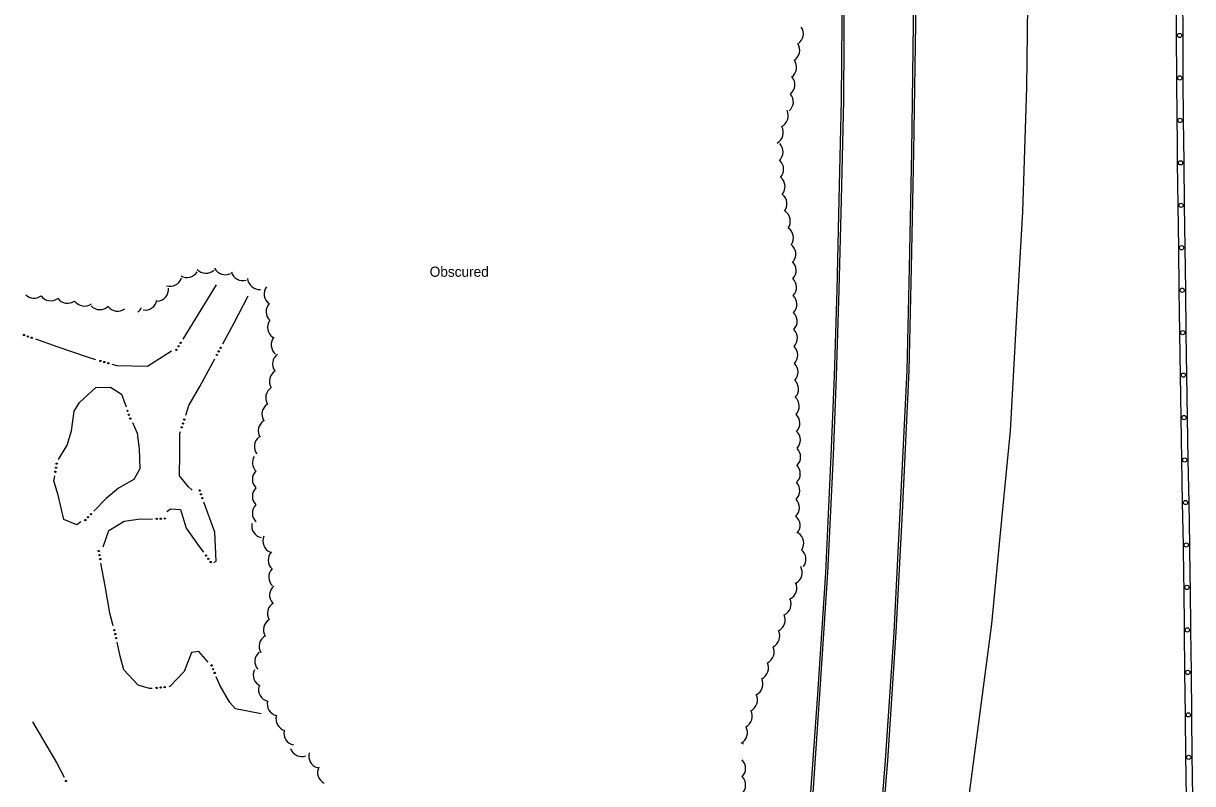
# Model space of a CAD drawing. Extents: x 2402803 to 2427059, y 6985292 to 6997652.
# Drawn here: x 2410185 to 2410735, y 6987121 to 6987479 of the extents above; entities that cross this region are included whole.
import ezdxf

# ---------------------------------------------------------------- set-up
doc = ezdxf.new("R2010")
doc.units = 0
for name, color, linetype in [('p_drainage water', 7, 'Continuous'), ('p_road - paved curb', 7, 'Continuous'), ('p_road conc barrier', 7, 'Continuous'), ('p_veg woods', 7, 'Continuous')]:
    doc.layers.add(name, color=color, linetype=linetype)

msp = doc.modelspace()

# ---------------------------------------------------------------- linework, layer by layer
at = {"layer": 'p_drainage water'}
msp.add_line((2410275.47, 6987356.29), (2410259.76, 6987330.73), dxfattribs=at)
for points in [[(2410278.57, 6987328.59), (2410283.85, 6987338.42), (2410290.52, 6987351.09)], [(2410218.84, 6987321.07), (2410214.84, 6987322.21), (2410201.04, 6987326.97), (2410190.45, 6987330.74)], [(2410254.34, 6987325.13), (2410243.14, 6987317.96), (2410228.79, 6987318.23), (2410226.53, 6987318.87)], [(2410261.1, 6987294.94), (2410262.64, 6987299.59), (2410267.78, 6987308.49), (2410274.79, 6987321.55)], [(2410211.12, 6987300.86), (2410218.74, 6987308.04), (2410225.71, 6987308.22), (2410230.92, 6987304.89), (2410233.03, 6987298.88)], [(2410201.19, 6987274.08), (2410205.31, 6987280.87), (2410207.36, 6987287.52), (2410208.57, 6987296.79), (2410211.12, 6987300.86)], [(2410235.98, 6987291.45), (2410238.24, 6987286.55), (2410239.11, 6987279.18), (2410239.42, 6987269.73)], [(2410264.12, 6987259.68), (2410262.46, 6987261.25), (2410258.16, 6987266.35), (2410258.39, 6987276.69), (2410258.28, 6987286.45), (2410258.58, 6987287.34)], [(2410211.65, 6987244.73), (2410209.83, 6987243.36), (2410203.75, 6987245.86), (2410200.97, 6987257.22), (2410199.02, 6987264.03), (2410199.41, 6987266.37)], [(2410239.42, 6987269.73), (2410236.73, 6987264.59), (2410229.37, 6987260.51), (2410223.56, 6987255.72), (2410217.84, 6987249.77)], [(2410252.25, 6987249.58), (2410253.92, 6987250.88), (2410258.7, 6987250.55), (2410261.26, 6987241.67), (2410267.46, 6987233.19), (2410269.43, 6987230.48)], [(2410274.38, 6987225.5), (2410275.45, 6987226.25), (2410274.83, 6987239.94), (2410269.65, 6987254)], [(2410222.27, 6987232.94), (2410224.84, 6987240.64), (2410232.1, 6987245.04), (2410238.76, 6987245.94), (2410245.43, 6987246.09)], [(2410226.92, 6987195.81), (2410225.43, 6987201.68), (2410223.18, 6987214.54), (2410221.2, 6987225.25)], [(2410245.23, 6987166.27), (2410244.1, 6987166.16), (2410238.72, 6987167.86), (2410231.99, 6987175.06), (2410230.15, 6987181.46), (2410228.75, 6987188.02)], [(2410271.71, 6987178.64), (2410267.26, 6987183.66), (2410263.88, 6987183.22), (2410260.36, 6987174.3), (2410253.68, 6987167.13), (2410253.19, 6987167.08)], [(2410296.67, 6987154.33), (2410284.52, 6987156.72), (2410281.94, 6987159.59), (2410277.27, 6987167.43), (2410275.51, 6987171.71)], [(2410188.96, 6987150.5), (2410200.38, 6987131.15), (2410203.81, 6987124.45)]]:
    msp.add_lwpolyline(points, dxfattribs=at)
for centre in [(2410184.94, 6987332.7), (2410186.75, 6987332.06), (2410188.56, 6987331.41), (2410257.71, 6987327.39), (2410258.72, 6987329.03), (2410277.55, 6987326.69), (2410256.71, 6987325.75), (2410275.74, 6987323.31), (2410276.64, 6987325), (2410220.91, 6987320.48), (2410222.76, 6987319.95), (2410224.61, 6987319.42), (2410233.7, 6987296.99), (2410234.33, 6987295.18), (2410234.97, 6987293.37), (2410259.21, 6987289.24), (2410259.81, 6987291.06), (2410260.42, 6987292.89), (2410200.36, 6987272.13), (2410199.73, 6987268.34), (2410200.05, 6987270.23), (2410267.63, 6987259.48), (2410268.29, 6987257.68), (2410268.95, 6987255.88), (2410213.8, 6987245.55), (2410215.13, 6987246.94), (2410216.46, 6987248.32), (2410247.43, 6987246.14), (2410249.35, 6987246.18), (2410251.27, 6987246.23), (2410220.14, 6987230.99), (2410220.49, 6987229.1), (2410270.6, 6987228.86), (2410271.73, 6987227.31), (2410220.84, 6987227.21), (2410272.86, 6987225.76), (2410227.53, 6987193.73), (2410227.93, 6987191.85), (2410228.33, 6987189.98), (2410273.28, 6987177.11), (2410274.01, 6987175.34), (2410274.75, 6987173.56), (2410249.29, 6987166.69), (2410251.2, 6987166.88), (2410247.38, 6987166.49), (2410204.72, 6987122.67)]:
    msp.add_circle(centre, 0.3, dxfattribs=at)
at = {"layer": 'p_road - paved curb'}
for points in [[(2410596.08, 6986883.54), (2410602.72, 6986926.86), (2410609.11, 6986971.67), (2410615.36, 6987018.99), (2410622.2, 6987056.65), (2410628.31, 6987102.69), (2410634.73, 6987151.34), (2410640.79, 6987196.67), (2410645.48, 6987245.84), (2410649.62, 6987287.56), (2410652.58, 6987341.94), (2410655.43, 6987390.76), (2410657.19, 6987449.28), (2410657.95, 6987501.1), (2410657.44, 6987563.37), (2410656.32, 6987619.39), (2410654.64, 6987688.74), (2410652.82, 6987755.23), (2410652.05, 6987813.44), (2410650.64, 6987862.99), (2410650.72, 6987922.21), (2410651.13, 6987976.99), (2410649.56, 6988028.61)], [(2410597.44, 6988021.02), (2410598.36, 6987977.35), (2410598.59, 6987927.46), (2410600.02, 6987874.37), (2410600.67, 6987832.84), (2410601.61, 6987776.07), (2410601.74, 6987731.61), (2410602.54, 6987672.17), (2410604.05, 6987603.09), (2410603.9, 6987539.31), (2410603.79, 6987479.4), (2410602.87, 6987418.99), (2410601.82, 6987364.31), (2410600.72, 6987315.94), (2410597.52, 6987249.14), (2410594.54, 6987192.77), (2410590.59, 6987132.4), (2410586, 6987075.17), (2410581.41, 6987016.8), (2410577, 6986961.91), (2410572.76, 6986911.48), (2410569.61, 6986878.13)], [(2410598.44, 6988021.04), (2410599.36, 6987977.36), (2410599.59, 6987927.48), (2410601.02, 6987874.39), (2410601.67, 6987832.86), (2410602.61, 6987776.08), (2410602.74, 6987731.62), (2410603.54, 6987672.19), (2410605.05, 6987603.1), (2410604.9, 6987539.31), (2410604.79, 6987479.39), (2410603.87, 6987418.97), (2410602.82, 6987364.29), (2410601.72, 6987315.9), (2410598.52, 6987249.09), (2410595.54, 6987192.71), (2410591.59, 6987132.33), (2410587, 6987075.09), (2410582.41, 6987016.72), (2410578, 6986961.83), (2410573.76, 6986911.39), (2410570.61, 6986878.04)], [(2410546.58, 6987002.6), (2410548.92, 6987032.28), (2410553.01, 6987082.39), (2410555.55, 6987117.22), (2410558.8, 6987163.61), (2410562.56, 6987220.76), (2410565.15, 6987276.04), (2410566.69, 6987313.28), (2410567.86, 6987353.95), (2410568.93, 6987396.33), (2410570.03, 6987443.39), (2410570.42, 6987499.27), (2410570.48, 6987559.05), (2410570.04, 6987605.66), (2410569.58, 6987653.35), (2410568.91, 6987705.36), (2410568.35, 6987754.89), (2410567.55, 6987802.23), (2410566.96, 6987842.27), (2410566.21, 6987888.25), (2410564.94, 6987957.54), (2410564.21, 6988020.49)], [(2410537.04, 6986879.79), (2410540.78, 6986920.59), (2410543.57, 6986961.84), (2410547.09, 6986996.28), (2410549.92, 6987032.2), (2410554.01, 6987082.31), (2410556.55, 6987117.15), (2410559.8, 6987163.54), (2410563.56, 6987220.7), (2410566.15, 6987276), (2410567.69, 6987313.24), (2410568.86, 6987353.92), (2410569.93, 6987396.31), (2410571.03, 6987443.37), (2410571.42, 6987499.27)]]:
    msp.add_lwpolyline(points, dxfattribs=at)
at = {"layer": 'p_road conc barrier'}
for p, q in [((2410727.53, 6987493.77), (2410727.67, 6987473.77)), ((2410730.53, 6987493.79), (2410730.67, 6987473.79)), ((2410727.67, 6987473.77), (2410727.8, 6987453.77)), ((2410730.67, 6987473.79), (2410730.8, 6987453.79)), ((2410727.8, 6987453.77), (2410727.94, 6987433.77)), ((2410730.8, 6987453.79), (2410730.94, 6987433.79)), ((2410728.14, 6987413.78), (2410728.4, 6987393.78)), ((2410731.14, 6987413.82), (2410731.4, 6987393.82)), ((2410728.4, 6987393.78), (2410728.66, 6987373.78)), ((2410731.4, 6987393.82), (2410731.66, 6987373.82)), ((2410728.66, 6987373.78), (2410728.92, 6987353.79)), ((2410731.66, 6987373.82), (2410731.92, 6987353.83)), ((2410728.92, 6987353.79), (2410729.19, 6987333.79)), ((2410731.92, 6987353.83), (2410732.18, 6987333.83)), ((2410729.48, 6987313.79), (2410729.82, 6987293.8)), ((2410732.48, 6987313.84), (2410732.82, 6987293.85)), ((2410729.82, 6987293.8), (2410730.15, 6987273.8)), ((2410732.82, 6987293.85), (2410733.15, 6987273.85)), ((2410730.15, 6987273.8), (2410730.49, 6987253.8)), ((2410733.15, 6987273.85), (2410733.49, 6987253.85)), ((2410730.49, 6987253.8), (2410730.82, 6987233.81)), ((2410733.49, 6987253.85), (2410733.82, 6987233.86)), ((2410731.13, 6987213.81), (2410731.36, 6987193.81)), ((2410734.13, 6987213.84), (2410734.36, 6987193.85)), ((2410731.36, 6987193.81), (2410731.58, 6987173.81)), ((2410734.36, 6987193.85), (2410734.58, 6987173.85)), ((2410731.58, 6987173.81), (2410731.81, 6987153.81)), ((2410734.58, 6987173.85), (2410734.81, 6987153.85)), ((2410731.81, 6987153.81), (2410732.03, 6987133.82)), ((2410734.81, 6987153.85), (2410735.03, 6987133.85))]:
    msp.add_line(p, q, dxfattribs=at)
for points in [[(2410727.94, 6987433.77), (2410728, 6987424.54), (2410728.14, 6987413.78)], [(2410730.94, 6987433.79), (2410731, 6987424.57), (2410731.14, 6987413.82)], [(2410729.19, 6987333.79), (2410729.32, 6987323.45), (2410729.48, 6987313.79)], [(2410732.18, 6987333.83), (2410732.32, 6987323.49), (2410732.48, 6987313.84)], [(2410730.82, 6987233.81), (2410731.08, 6987218.48), (2410731.13, 6987213.81)], [(2410733.82, 6987233.86), (2410734.08, 6987218.52), (2410734.13, 6987213.84)], [(2410732.03, 6987133.82), (2410732.12, 6987126.06), (2410732.34, 6987113.82)], [(2410735.03, 6987133.85), (2410735.12, 6987126.1), (2410735.34, 6987113.87)]]:
    msp.add_lwpolyline(points, dxfattribs=at)
for centre in [(2410729.17, 6987473.78), (2410729.3, 6987453.78), (2410729.44, 6987433.78), (2410729.64, 6987413.8), (2410729.9, 6987393.8), (2410730.16, 6987373.8), (2410730.42, 6987353.81), (2410730.68, 6987333.81), (2410730.98, 6987313.82), (2410731.32, 6987293.82), (2410731.65, 6987273.83), (2410731.99, 6987253.83), (2410732.32, 6987233.83), (2410732.63, 6987213.83), (2410732.86, 6987193.83), (2410733.08, 6987173.83), (2410733.31, 6987153.83), (2410733.53, 6987133.83)]:
    msp.add_circle(centre, 1, dxfattribs=at)
at = {"layer": 'p_veg woods'}
for centre, start, end in [((2410546.37, 6987474.58), 304.1173, 34.1173), ((2410544.62, 6987466.87), 302.7309, 32.7309), ((2410543.16, 6987458.82), 305.3964, 35.3964), ((2410542.37, 6987450.55), 309.7187, 39.7187), ((2410541.66, 6987442.6), 309.491, 39.491), ((2410539.26, 6987435.98), 295.2444, 25.2444), ((2410536.89, 6987428.02), 299.7296, 29.7296), ((2410536.78, 6987419.06), 312.5902, 42.5902), ((2410537.07, 6987410.76), 316.8673, 46.8673), ((2410537.73, 6987402.59), 319.5753, 49.5753), ((2410538.66, 6987394.53), 321.2725, 51.2725), ((2410540.21, 6987386.36), 325.6262, 55.6262), ((2410541.68, 6987378.5), 325.6262, 55.6262), ((2410542.79, 6987370.77), 322.978, 52.978), ((2410542.97, 6987363.2), 316.6838, 46.6838), ((2410261.7, 6987365.45), 238.3617, 328.3617), ((2410270.65, 6987367.42), 222.046, 312.046), ((2410279.67, 6987366.76), 207.4952, 297.4952), ((2410288.02, 6987363.98), 196.1949, 286.1949), ((2410247.37, 6987354.27), 274.8145, 4.8145), ((2410253.76, 6987361.3), 252.333, 342.333), ((2410295.85, 6987359.8), 184.3296, 274.3296), ((2410303.69, 6987352.08), 143.7943, 233.7943), ((2410543.16, 6987355.22), 316.3319, 46.3319), ((2410189.62, 6987355.71), 227.1899, 306.2561), ((2410197.52, 6987354.5), 216.2561, 306.2561), ((2410205.48, 6987353.3), 215.5599, 305.5599), ((2410213.38, 6987351.98), 215.4475, 305.4475), ((2410241.99, 6987350.1), 259.7645, 349.7645), ((2410543.31, 6987347.25), 316.0376, 46.0376), ((2410220.6, 6987350.33), 224.1389, 314.1389), ((2410229.04, 6987349.59), 217.0674, 307.0674), ((2410235.27, 6987348.17), 305.5534, 333.7679), ((2410304.63, 6987343.78), 138.655, 228.655), ((2410543.45, 6987339.26), 315.9149, 45.9149), ((2410305.25, 6987336.33), 146.0867, 236.0867), ((2410543.57, 6987331.26), 315.9149, 45.9149), ((2410307.02, 6987328.1), 140.3114, 230.3114), ((2410543.72, 6987323.24), 316.1335, 46.1335), ((2410307.66, 6987319.1), 125.8673, 215.8673), ((2410306.21, 6987310.95), 121.9209, 211.9209), ((2410543.88, 6987315.25), 316.1335, 46.1335), ((2410544.11, 6987307.22), 316.4818, 46.4818), ((2410304.41, 6987303.18), 122.2237, 212.2237), ((2410302.64, 6987295.38), 122.305, 212.305), ((2410544.41, 6987299.19), 317.0192, 47.0192), ((2410544.69, 6987291.2), 317.0192, 47.0192), ((2410300.88, 6987287.57), 122.1944, 212.1944), ((2410299.06, 6987280.17), 127.7683, 217.7683), ((2410544.94, 6987283.22), 316.7112, 46.7112), ((2410545.05, 6987275.32), 315.3744, 45.3744), ((2410298.18, 6987272.7), 149.6286, 224.7167), ((2410298.15, 6987264.72), 135.0448, 225.0448), ((2410544.92, 6987267.42), 313.9385, 43.9385), ((2410298.15, 6987256.71), 134.9158, 224.9158), ((2410544.67, 6987259.47), 313.2888, 43.2888), ((2410544.47, 6987251.44), 313.6784, 43.6784), ((2410298.15, 6987248.74), 135.3173, 225.3173), ((2410544.84, 6987243.05), 319.4986, 49.4986), ((2410297.82, 6987242.83), 168.4376, 258.4376), ((2410546.53, 6987234.75), 326.2016, 56.2016), ((2410303.09, 6987235.62), 156.1126, 246.1126), ((2410305.61, 6987226.71), 137.4979, 227.4979), ((2410547.58, 6987227.11), 322.0816, 52.0816), ((2410305.86, 6987218.61), 135.9081, 225.9081), ((2410545.84, 6987220.81), 299.8938, 29.8938), ((2410306.24, 6987210.18), 130.0216, 220.0216), ((2410543.27, 6987213.48), 296.5762, 26.5762), ((2410305.28, 6987201.6), 120.8525, 210.8525), ((2410540.58, 6987206.04), 295.4481, 25.4481), ((2410537.86, 6987198.57), 295.1367, 25.1367), ((2410303.33, 6987193.84), 120.7781, 210.7781), ((2410301.34, 6987186.11), 121.0494, 211.0494), ((2410535.24, 6987190.97), 295.9273, 25.9273), ((2410532.62, 6987183.46), 295.66, 25.66), ((2410299.31, 6987179), 130.3063, 220.3063), ((2410529.97, 6987175.95), 295.5833, 25.5833), ((2410298.54, 6987172.61), 154.9623, 244.9623), ((2410301.04, 6987165.76), 165.2946, 255.2946), ((2410527.34, 6987168.41), 295.8069, 25.8069), ((2410524.77, 6987160.84), 296.2065, 26.2065), ((2410305.14, 6987158.95), 165.962, 255.962), ((2410309.24, 6987151.9), 163.7838, 253.7838), ((2410522.31, 6987153.21), 297.0371, 27.0371), ((2410312.96, 6987145.19), 168.4643, 258.4643), ((2410520.02, 6987145.5), 298.2404, 28.2404), ((2410519.08, 6987136.87), 34.0347, 39.1329), ((2410315.8, 6987139.85), 199.7937, 289.7937), ((2410324.73, 6987134.42), 163.9118, 253.9118), ((2410328.85, 6987126.66), 152.79, 242.79), ((2410519.14, 6987128.64), 314.7041, 44.7041), ((2410519.18, 6987120.76), 314.739, 44.739)]:
    msp.add_arc(centre, 5.65, start, end, dxfattribs=at)

# ---------------------------------------------------------------- texts
msp.add_text('Obscured', height=4.8, dxfattribs=at).set_placement((2410376.01, 6987360.13))

doc.saveas('drawing.dxf')
